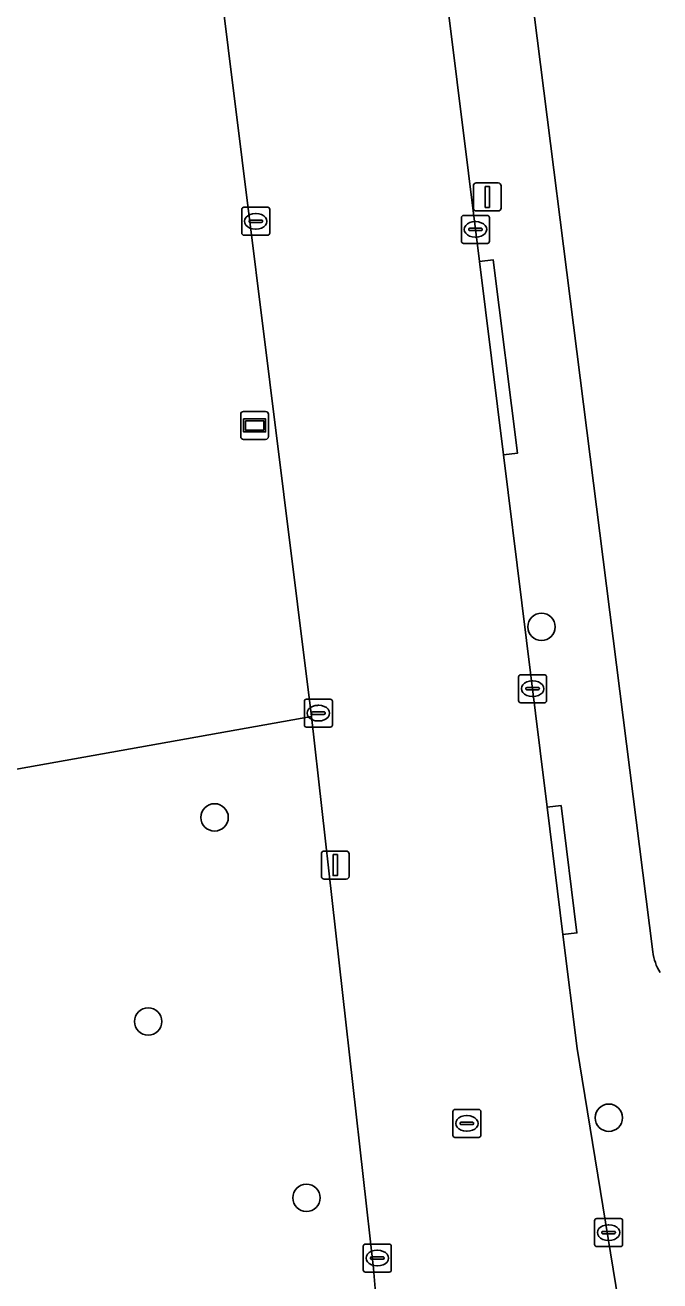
# Model space of a CAD drawing. Extents: x 159680 to 160786, y 387323 to 388340.
# Drawn here: x 160150.55 to 160173.24, y 388058.78 to 388103.71 of the extents above; entities that cross this region are included whole.
import ezdxf

# ---------------------------------------------------------------- set-up
doc = ezdxf.new("R2010")
doc.units = 0
for name, color, linetype in [('IMGEO_Berm_groen', 7, 'Continuous'), ('IMGEO_Boom', 7, 'Continuous'), ('IMGEO_Erf', 7, 'Continuous'), ('IMGEO_Groenvoorziening', 7, 'Continuous'), ('IMGEO_Kolk', 7, 'Continuous'), ('IMGEO_Lichtmast', 7, 'Continuous'), ('IMGEO_Rijbaan_lokaal_gesloten', 7, 'Continuous'), ('IMGEO_Rioolput', 7, 'Continuous'), ('IMGEO_Voetpad_open', 7, 'Continuous'), ('IMGEO_Wegwijzer', 7, 'Continuous')]:
    doc.layers.add(name, color=color, linetype=linetype)

msp = doc.modelspace()

# ---------------------------------------------------------------- linework, layer by layer
at = {"layer": 'IMGEO_Berm_groen'}
for points in [[(160163.004, 388059.227), (160160.786, 388078.973), (160160.785, 388078.981), (160145.16, 388076.181), (160155.604, 388039.133)], [(160158.433, 388036.871), (160160.09, 388037.043), (160164.814, 388037.705), (160164.603, 388039.342), (160164.518, 388040.982), (160164.513, 388041.045), (160163.004, 388059.227)]]:
    msp.add_lwpolyline(points, dxfattribs=at)
at = {"layer": 'IMGEO_Boom'}
for centre in [(160169.007, 388082.18), (160157.319, 388075.366), (160154.946, 388068.061), (160171.411, 388064.621), (160160.601, 388061.755)]:
    msp.add_circle(centre, 0.489, dxfattribs=at)
at = {"layer": 'IMGEO_Erf'}
msp.add_lwpolyline([(160178.211, 388132.708), (160178.028, 388135.644), (160172.153, 388135.278), (160171.713, 388142.34), (160171.274, 388149.401), (160177.143, 388149.766), (160176.961, 388152.692), (160176.779, 388155.618), (160170.895, 388155.251), (160170.46, 388162.245), (160170.024, 388169.24), (160175.943, 388169.609), (160175.761, 388172.54), (160175.579, 388175.468), (160169.685, 388175.102), (160169.245, 388182.182), (160168.804, 388189.266), (160174.637, 388189.629), (160174.439, 388192.808), (160165.941, 388192.271), (160165.943, 388192.239), (160157.662, 388191.738), (160159.285, 388178.9), (160172.985, 388070.553)], dxfattribs=at)
msp.add_arc((160174.816, 388070.784), 1.846, 187.1957, 211.7087, dxfattribs=at)
at = {"layer": 'IMGEO_Groenvoorziening'}
msp.add_lwpolyline([(160127.356, 388139.34), (160145.16, 388076.181), (160160.785, 388078.981), (160156.813, 388110.855), (160154.631, 388128.209), (160148.378, 388177.868)], dxfattribs=at)
at = {"layer": 'IMGEO_Kolk'}
for p, q in [((160158.29, 388096.267), (160158.29, 388097.119)), ((160158.365, 388097.193), (160159.217, 388097.193)), ((160158.778, 388096.973), (160158.803, 388096.973)), ((160159.291, 388097.119), (160159.291, 388096.267)), ((160166.144, 388095.976), (160166.144, 388096.828)), ((160166.219, 388096.902), (160167.071, 388096.902)), ((160167.145, 388096.828), (160167.145, 388095.976)), ((160158.549, 388096.687), (160158.549, 388096.699)), ((160158.987, 388096.65), (160158.589, 388096.65)), ((160158.592, 388096.736), (160158.99, 388096.736)), ((160158.801, 388096.413), (160158.776, 388096.413)), ((160159.033, 388096.699), (160159.033, 388096.687)), ((160166.403, 388096.396), (160166.403, 388096.408)), ((160166.446, 388096.445), (160166.844, 388096.445)), ((160166.632, 388096.682), (160166.657, 388096.682)), ((160166.887, 388096.408), (160166.887, 388096.396)), ((160159.217, 388096.193), (160158.365, 388096.193)), ((160166.841, 388096.359), (160166.443, 388096.359)), ((160166.655, 388096.122), (160166.63, 388096.122)), ((160167.071, 388095.902), (160166.219, 388095.902)), ((160168.187, 388079.543), (160168.187, 388080.395)), ((160168.262, 388080.469), (160169.114, 388080.469)), ((160168.675, 388080.249), (160168.7, 388080.249)), ((160169.188, 388080.395), (160169.188, 388079.543)), ((160168.446, 388079.963), (160168.446, 388079.975)), ((160168.884, 388079.926), (160168.486, 388079.926)), ((160168.489, 388080.012), (160168.887, 388080.012)), ((160168.93, 388079.975), (160168.93, 388079.963)), ((160160.527, 388078.669), (160160.527, 388079.521)), ((160160.602, 388079.595), (160161.454, 388079.595)), ((160161.015, 388079.375), (160161.04, 388079.375)), ((160161.528, 388079.521), (160161.528, 388078.669)), ((160169.114, 388079.469), (160168.262, 388079.469)), ((160168.698, 388079.689), (160168.673, 388079.689)), ((160160.786, 388079.089), (160160.786, 388079.101)), ((160161.224, 388079.052), (160160.826, 388079.052)), ((160160.829, 388079.138), (160161.227, 388079.138)), ((160161.27, 388079.101), (160161.27, 388079.089)), ((160161.454, 388078.595), (160160.602, 388078.595)), ((160161.038, 388078.815), (160161.013, 388078.815)), ((160170.905, 388060.084), (160170.905, 388060.936)), ((160170.98, 388061.01), (160171.832, 388061.01)), ((160171.906, 388060.936), (160171.906, 388060.084)), ((160171.164, 388060.504), (160171.164, 388060.516)), ((160171.602, 388060.467), (160171.204, 388060.467)), ((160171.207, 388060.553), (160171.605, 388060.553)), ((160171.393, 388060.79), (160171.418, 388060.79)), ((160171.648, 388060.516), (160171.648, 388060.504)), ((160162.635, 388059.172), (160162.635, 388060.024)), ((160162.71, 388060.098), (160163.562, 388060.098)), ((160163.636, 388060.024), (160163.636, 388059.172)), ((160171.832, 388060.01), (160170.98, 388060.01)), ((160171.416, 388060.23), (160171.391, 388060.23)), ((160162.894, 388059.592), (160162.894, 388059.604)), ((160163.332, 388059.555), (160162.934, 388059.555)), ((160162.937, 388059.641), (160163.335, 388059.641)), ((160163.123, 388059.878), (160163.148, 388059.878)), ((160163.378, 388059.604), (160163.378, 388059.592)), ((160163.562, 388059.098), (160162.71, 388059.098)), ((160163.146, 388059.318), (160163.121, 388059.318))]:
    msp.add_line(p, q, dxfattribs=at)
for points in [[(160158.29, 388096.267), (160158.29, 388097.119)], [(160158.365, 388097.193), (160159.217, 388097.193)], [(160159.291, 388097.119), (160159.291, 388096.267)], [(160166.144, 388095.976), (160166.144, 388096.828)], [(160166.219, 388096.902), (160167.071, 388096.902)], [(160167.145, 388096.828), (160167.145, 388095.976)], [(160159.217, 388096.193), (160158.365, 388096.193)], [(160167.071, 388095.902), (160166.219, 388095.902)], [(160168.187, 388079.543), (160168.187, 388080.395)], [(160168.262, 388080.469), (160169.114, 388080.469)], [(160169.188, 388080.395), (160169.188, 388079.543)], [(160160.527, 388078.669), (160160.527, 388079.521)], [(160160.602, 388079.595), (160161.454, 388079.595)], [(160161.528, 388079.521), (160161.528, 388078.669)], [(160169.114, 388079.469), (160168.262, 388079.469)], [(160161.454, 388078.595), (160160.602, 388078.595)], [(160170.905, 388060.084), (160170.905, 388060.936)], [(160170.98, 388061.01), (160171.832, 388061.01)], [(160171.906, 388060.936), (160171.906, 388060.084)], [(160162.635, 388059.172), (160162.635, 388060.024)], [(160162.71, 388060.098), (160163.562, 388060.098)], [(160163.636, 388060.024), (160163.636, 388059.172)], [(160171.832, 388060.01), (160170.98, 388060.01)], [(160163.562, 388059.098), (160162.71, 388059.098)]]:
    msp.add_lwpolyline(points, dxfattribs=at)
for centre, radius, start, end in [((160158.367, 388097.117), 0.0765, 91.552, 178.448), ((160158.367, 388097.117), 0.0765, 91.552, 178.448), ((160159.215, 388097.117), 0.0765, 1.552, 88.448), ((160159.215, 388097.117), 0.0765, 1.552, 88.448), ((160166.221, 388096.826), 0.0765, 91.552, 178.448), ((160166.221, 388096.826), 0.0765, 91.552, 178.448), ((160167.069, 388096.826), 0.0765, 1.552, 88.448), ((160167.069, 388096.826), 0.0765, 1.552, 88.448), ((160158.589, 388096.696), 0.0403, 85.8775, 175.7526), ((160158.586, 388096.686), 0.0366, 178.938, 274.7102), ((160158.99, 388096.693), 0.043, 264.8664, 352.4533), ((160158.994, 388096.698), 0.0386, 1.7309, 96.639), ((160166.443, 388096.405), 0.0403, 85.8775, 175.7526), ((160166.44, 388096.395), 0.0366, 178.938, 274.7102), ((160166.844, 388096.402), 0.043, 264.8664, 352.4533), ((160166.848, 388096.407), 0.0386, 1.7309, 96.639), ((160158.367, 388096.269), 0.0765, 181.552, 268.448), ((160158.367, 388096.269), 0.0765, 181.552, 268.448), ((160159.215, 388096.269), 0.0765, 271.552, 358.448), ((160159.215, 388096.269), 0.0765, 271.552, 358.448), ((160166.221, 388095.978), 0.0765, 181.552, 268.448), ((160166.221, 388095.978), 0.0765, 181.552, 268.448), ((160167.069, 388095.978), 0.0765, 271.552, 358.448), ((160167.069, 388095.978), 0.0765, 271.552, 358.448), ((160168.264, 388080.393), 0.0765, 91.552, 178.448), ((160168.264, 388080.393), 0.0765, 91.552, 178.448), ((160169.112, 388080.393), 0.0765, 1.552, 88.448), ((160169.112, 388080.393), 0.0765, 1.552, 88.448), ((160168.486, 388079.972), 0.0403, 85.8775, 175.7526), ((160168.483, 388079.962), 0.0366, 178.938, 274.7102), ((160168.887, 388079.969), 0.043, 264.8664, 352.4533), ((160168.891, 388079.974), 0.0386, 1.7309, 96.639), ((160160.604, 388079.519), 0.0765, 91.552, 178.448), ((160160.604, 388079.519), 0.0765, 91.552, 178.448), ((160161.452, 388079.519), 0.0765, 1.552, 88.448), ((160161.452, 388079.519), 0.0765, 1.552, 88.448), ((160168.264, 388079.545), 0.0765, 181.552, 268.448), ((160168.264, 388079.545), 0.0765, 181.552, 268.448), ((160169.112, 388079.545), 0.0765, 271.552, 358.448), ((160169.112, 388079.545), 0.0765, 271.552, 358.448), ((160160.826, 388079.098), 0.0403, 85.8775, 175.7526), ((160160.823, 388079.088), 0.0366, 178.938, 274.7102), ((160161.227, 388079.095), 0.043, 264.8664, 352.4533), ((160161.231, 388079.1), 0.0386, 1.7309, 96.639), ((160160.604, 388078.671), 0.0765, 181.552, 268.448), ((160160.604, 388078.671), 0.0765, 181.552, 268.448), ((160161.452, 388078.671), 0.0765, 271.552, 358.448), ((160161.452, 388078.671), 0.0765, 271.552, 358.448), ((160170.982, 388060.934), 0.0765, 91.552, 178.448), ((160170.982, 388060.934), 0.0765, 91.552, 178.448), ((160171.83, 388060.934), 0.0765, 1.552, 88.448), ((160171.83, 388060.934), 0.0765, 1.552, 88.448), ((160171.204, 388060.513), 0.0403, 85.8775, 175.7526), ((160171.201, 388060.503), 0.0366, 178.938, 274.7102), ((160171.605, 388060.51), 0.043, 264.8664, 352.4533), ((160171.609, 388060.515), 0.0386, 1.7309, 96.639), ((160162.712, 388060.022), 0.0765, 91.552, 178.448), ((160162.712, 388060.022), 0.0765, 91.552, 178.448), ((160163.56, 388060.022), 0.0765, 1.552, 88.448), ((160163.56, 388060.022), 0.0765, 1.552, 88.448), ((160170.982, 388060.086), 0.0765, 181.552, 268.448), ((160170.982, 388060.086), 0.0765, 181.552, 268.448), ((160171.83, 388060.086), 0.0765, 271.552, 358.448), ((160171.83, 388060.086), 0.0765, 271.552, 358.448), ((160162.934, 388059.601), 0.0403, 85.8775, 175.7526), ((160162.931, 388059.591), 0.0366, 178.938, 274.7102), ((160163.335, 388059.598), 0.043, 264.8664, 352.4533), ((160163.339, 388059.603), 0.0386, 1.7309, 96.639), ((160162.712, 388059.174), 0.0765, 181.552, 268.448), ((160162.712, 388059.174), 0.0765, 181.552, 268.448), ((160163.56, 388059.174), 0.0765, 271.552, 358.448), ((160163.56, 388059.174), 0.0765, 271.552, 358.448)]:
    msp.add_arc(centre, radius, start, end, dxfattribs=at)
for centre, major_axis, ratio, start_param, end_param in [((160158.777, 388096.693), (-0.387, 0.002), 0.722429, 4.712389, 7.853982), ((160158.802, 388096.693), (-0.39, 0.002), 0.717154, 1.570796, 4.712389), ((160166.631, 388096.402), (-0.387, 0.002), 0.722429, 4.712389, 7.853982), ((160166.656, 388096.402), (-0.39, 0.002), 0.717154, 1.570796, 4.712389), ((160168.674, 388079.969), (-0.387, 0.002), 0.722429, 4.712389, 7.853982), ((160168.699, 388079.969), (-0.39, 0.002), 0.717154, 1.570796, 4.712389), ((160161.014, 388079.095), (-0.387, 0.002), 0.722429, 4.712389, 7.853982), ((160161.039, 388079.095), (-0.39, 0.002), 0.717154, 1.570796, 4.712389), ((160171.392, 388060.51), (-0.387, 0.002), 0.722429, 4.712389, 7.853982), ((160171.417, 388060.51), (-0.39, 0.002), 0.717154, 1.570796, 4.712389), ((160163.122, 388059.598), (-0.387, 0.002), 0.722429, 4.712389, 7.853982), ((160163.147, 388059.598), (-0.39, 0.002), 0.717154, 1.570796, 4.712389)]:
    msp.add_ellipse(centre, major_axis=major_axis, ratio=ratio, start_param=start_param, end_param=end_param, dxfattribs=at)
at = {"layer": 'IMGEO_Lichtmast'}
for p, q in [((160166.572, 388097.164), (160166.572, 388097.964)), ((160166.572, 388097.964), (160166.572, 388097.164)), ((160166.672, 388098.064), (160167.462, 388098.064)), ((160167.462, 388098.064), (160166.672, 388098.064)), ((160167.562, 388097.964), (160167.562, 388097.164)), ((160167.562, 388097.164), (160167.562, 388097.964)), ((160167.462, 388097.064), (160166.672, 388097.064)), ((160166.672, 388097.064), (160167.462, 388097.064)), ((160161.137, 388073.259), (160161.137, 388074.059)), ((160161.137, 388074.059), (160161.137, 388073.259)), ((160161.237, 388074.159), (160162.027, 388074.159)), ((160162.027, 388074.159), (160161.237, 388074.159)), ((160162.127, 388074.059), (160162.127, 388073.259)), ((160162.127, 388073.259), (160162.127, 388074.059)), ((160162.027, 388073.159), (160161.237, 388073.159)), ((160161.237, 388073.159), (160162.027, 388073.159))]:
    msp.add_line(p, q, dxfattribs=at)
for points in [[(160166.992, 388097.939), (160167.142, 388097.939), (160167.142, 388097.189), (160166.992, 388097.189), (160166.992, 388097.939)], [(160161.557, 388074.034), (160161.707, 388074.034), (160161.707, 388073.284), (160161.557, 388073.284), (160161.557, 388074.034)]]:
    msp.add_lwpolyline(points, dxfattribs=at)
for centre, start, end in [((160166.672, 388097.964), 90, 180), ((160166.672, 388097.964), 90, 180), ((160167.462, 388097.964), 0, 90), ((160167.462, 388097.964), 360, 90), ((160166.672, 388097.164), 180, 270), ((160166.672, 388097.164), 180, 270), ((160167.462, 388097.164), 270, 0), ((160167.462, 388097.164), 270, 0), ((160161.237, 388074.059), 90, 180), ((160161.237, 388074.059), 90, 180), ((160162.027, 388074.059), 0, 90), ((160162.027, 388074.059), 360, 90), ((160161.237, 388073.259), 180, 270), ((160161.237, 388073.259), 180, 270), ((160162.027, 388073.259), 270, 0), ((160162.027, 388073.259), 270, 0)]:
    msp.add_arc(centre, 0.1, start, end, dxfattribs=at)
at = {"layer": 'IMGEO_Rijbaan_lokaal_gesloten'}
for points in [[(160148.056, 388180.455), (160148.378, 388177.868), (160154.631, 388128.209), (160156.813, 388110.855), (160160.785, 388078.981), (160160.786, 388078.973), (160163.004, 388059.227), (160164.513, 388041.045)], [(160172.311, 388054.67), (160170.276, 388067.092), (160169.773, 388071.175), (160169.211, 388075.731), (160168.963, 388077.746), (160167.646, 388088.338), (160166.786, 388095.256), (160165.595, 388104.837), (160165.162, 388108.292), (160164.304, 388115.133), (160162.63, 388128.476), (160161.779, 388135.262), (160161.051, 388141.067), (160160.159, 388147.949), (160159.264, 388154.85), (160157.629, 388167.465)]]:
    msp.add_lwpolyline(points, dxfattribs=at)
at = {"layer": 'IMGEO_Rioolput'}
for p, q in [((160165.837, 388063.99), (160165.837, 388064.842)), ((160165.912, 388064.916), (160166.764, 388064.916)), ((160166.325, 388064.696), (160166.35, 388064.696)), ((160166.838, 388064.842), (160166.838, 388063.99)), ((160166.096, 388064.41), (160166.096, 388064.422)), ((160166.534, 388064.373), (160166.136, 388064.373)), ((160166.139, 388064.459), (160166.537, 388064.459)), ((160166.348, 388064.136), (160166.323, 388064.136)), ((160166.58, 388064.422), (160166.58, 388064.41)), ((160166.764, 388063.916), (160165.912, 388063.916))]:
    msp.add_line(p, q, dxfattribs=at)
for points in [[(160165.837, 388063.99), (160165.837, 388064.842)], [(160165.912, 388064.916), (160166.764, 388064.916)], [(160166.838, 388064.842), (160166.838, 388063.99)], [(160166.764, 388063.916), (160165.912, 388063.916)]]:
    msp.add_lwpolyline(points, dxfattribs=at)
for centre, radius, start, end in [((160165.914, 388064.84), 0.0765, 91.552, 178.448), ((160165.914, 388064.84), 0.0765, 91.552, 178.448), ((160166.762, 388064.84), 0.0765, 1.552, 88.448), ((160166.762, 388064.84), 0.0765, 1.552, 88.448), ((160166.136, 388064.419), 0.0403, 85.8775, 175.7526), ((160166.133, 388064.409), 0.0366, 178.938, 274.7102), ((160166.537, 388064.416), 0.043, 264.8664, 352.4533), ((160166.541, 388064.421), 0.0386, 1.7309, 96.639), ((160165.914, 388063.992), 0.0765, 181.552, 268.448), ((160165.914, 388063.992), 0.0765, 181.552, 268.448), ((160166.762, 388063.992), 0.0765, 271.552, 358.448), ((160166.762, 388063.992), 0.0765, 271.552, 358.448)]:
    msp.add_arc(centre, radius, start, end, dxfattribs=at)
for centre, major_axis, ratio, start_param, end_param in [((160166.324, 388064.416), (-0.387, 0.002), 0.722429, 4.712389, 7.853982), ((160166.349, 388064.416), (-0.39, 0.002), 0.717154, 1.570796, 4.712389)]:
    msp.add_ellipse(centre, major_axis=major_axis, ratio=ratio, start_param=start_param, end_param=end_param, dxfattribs=at)
at = {"layer": 'IMGEO_Voetpad_open'}
for points in [[(160172.985, 388070.553), (160159.285, 388178.9)], [(160160.159, 388147.949), (160161.051, 388141.067), (160161.779, 388135.262), (160162.275, 388135.319), (160163.126, 388128.533), (160162.63, 388128.476), (160164.304, 388115.133), (160164.8, 388115.19), (160165.658, 388108.349), (160165.162, 388108.292), (160165.595, 388104.837), (160166.786, 388095.256), (160167.282, 388095.313), (160168.142, 388088.395), (160167.646, 388088.338), (160168.963, 388077.746), (160169.211, 388075.731), (160169.707, 388075.786), (160170.269, 388071.23), (160169.773, 388071.175), (160170.276, 388067.092), (160172.311, 388054.67)]]:
    msp.add_lwpolyline(points, dxfattribs=at)
for points in [[(160167.646, 388088.338), (160168.142, 388088.395), (160167.282, 388095.313), (160166.786, 388095.256)], [(160169.773, 388071.175), (160170.269, 388071.23), (160169.707, 388075.786), (160169.211, 388075.731)]]:
    msp.add_lwpolyline(points, close=True, dxfattribs=at)
msp.add_arc((160174.816, 388070.784), 1.846, 187.1957, 211.7087, dxfattribs=at)
at = {"layer": 'IMGEO_Wegwijzer'}
for p, q in [((160158.254, 388088.989), (160158.254, 388089.789)), ((160158.254, 388089.789), (160158.254, 388088.989)), ((160158.354, 388089.889), (160159.144, 388089.889)), ((160159.144, 388089.889), (160158.354, 388089.889)), ((160159.244, 388089.789), (160159.244, 388088.989)), ((160159.244, 388088.989), (160159.244, 388089.789)), ((160159.144, 388088.889), (160158.354, 388088.889)), ((160158.354, 388088.889), (160159.144, 388088.889))]:
    msp.add_line(p, q, dxfattribs=at)
for points in [[(160158.355, 388089.621), (160159.143, 388089.621), (160159.143, 388089.157), (160158.355, 388089.157), (160158.355, 388089.621)], [(160158.42, 388089.556), (160158.42, 388089.222), (160159.078, 388089.222), (160159.078, 388089.556), (160158.42, 388089.556)]]:
    msp.add_lwpolyline(points, dxfattribs=at)
for centre, start, end in [((160158.354, 388089.789), 90, 180), ((160158.354, 388089.789), 90, 180), ((160159.144, 388089.789), 0, 90), ((160159.144, 388089.789), 360, 90), ((160158.354, 388088.989), 180, 270), ((160158.354, 388088.989), 180, 270), ((160159.144, 388088.989), 270, 0), ((160159.144, 388088.989), 270, 0)]:
    msp.add_arc(centre, 0.1, start, end, dxfattribs=at)

doc.saveas('drawing.dxf')
